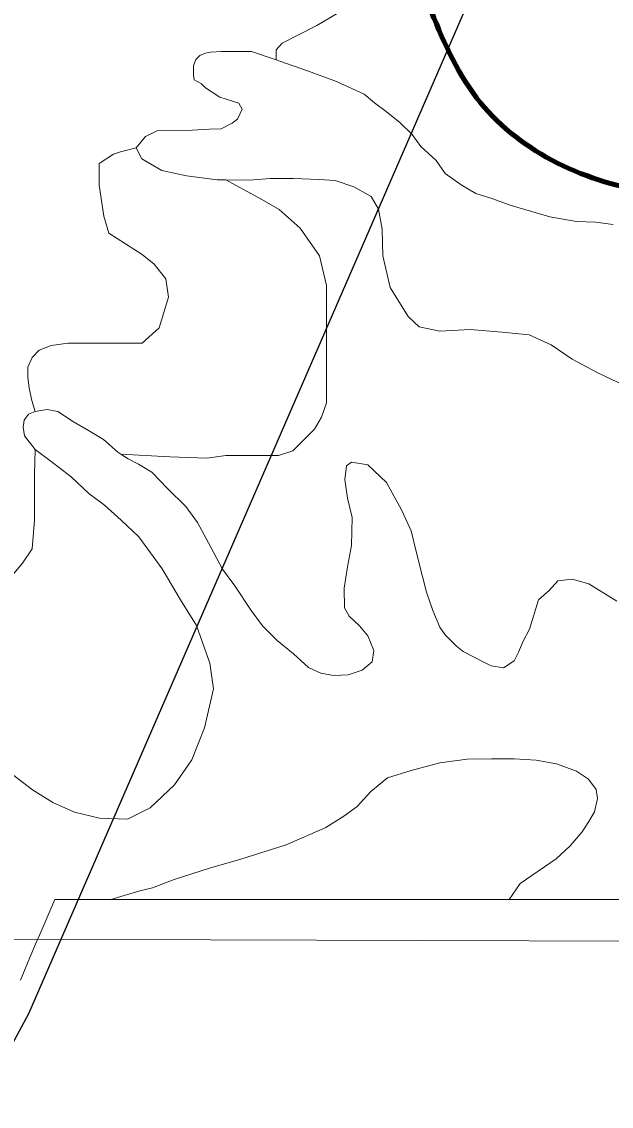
# Model space of a CAD drawing. Extents: x 553962 to 842807, y 8883888 to 9032388.
# Drawn here: x 688029 to 689843, y 8948911 to 8952246 of the extents above; entities that cross this region are included whole.
import ezdxf

# ---------------------------------------------------------------- set-up
doc = ezdxf.new("R2010")
doc.units = 0
doc.header["$LTSCALE"] = 160
for name, color, linetype, lineweight in [('15', 7, 'Continuous', 25), ('2', 7, 'Continuous', 13), ('27', 7, 'Continuous', 90), ('4', 7, 'Continuous', 13)]:
    doc.layers.add(name, color=color, linetype=linetype, lineweight=lineweight)

msp = doc.modelspace()

# ---------------------------------------------------------------- linework, layer by layer
at = {"layer": '15'}
msp.add_lwpolyline([(686961.1, 8947176.1), (688051.1, 8949196.4), (690022.8, 8953729), (690920.6, 8955829.2)], dxfattribs=at)
at = {"layer": '2'}
msp.add_line((565315.3, 8949866.8), (791497.7, 8949052.2), dxfattribs=at)
at = {"layer": '27'}
for points in [[(637260.6, 8972975.8), (641524.5, 8971056.2), (652526.1, 8965412.7), (653164.3, 8965062.8), (670790.5, 8953770.1), (686194, 8943929.9), (696283.3, 8937647.1)], [(694874, 8947402.7), (694491.4, 8947729), (693981.6, 8948105.1), (692654.2, 8949437.3), (691811.8, 8950292), (691552.9, 8951277.6), (691093.4, 8951755.3), (689976, 8951721.8), (689441.2, 8951996.3), (689158.9, 8952576.6), (688699.5, 8953029), (687605.5, 8953400.8), (685873.4, 8954400.8), (684752.3, 8955101.5), (681638, 8958243.7), (680641.1, 8959527.7), (679425.4, 8960995.9)]]:
    msp.add_spline(points, degree=3, dxfattribs=at)
at = {"layer": '4'}
for points in [[(688037.2, 8950972), (688033.1, 8950998.8), (688036.4, 8951020.3), (688049.7, 8951038.8), (688070.3, 8951047), (688060.4, 8951081.1), (688052.1, 8951118.8), (688047.9, 8951152.2), (688047.9, 8951183.6), (688061.1, 8951213.5), (688083.2, 8951235.6), (688120, 8951250.3), (688171.6, 8951257.6), (688230.4, 8951257.6), (688252.5, 8951257.6), (688318.8, 8951257.6), (688399.7, 8951257.6), (688451.7, 8951304.8), (688481, 8951398.8), (688472.6, 8951455.3), (688436.5, 8951500.3), (688399.7, 8951529.7), (688296.7, 8951595.9), (688282, 8951647.4), (688267.2, 8951743), (688267.2, 8951787.1), (688267.2, 8951809.2), (688311.4, 8951838.6), (688333.5, 8951845.9), (688381.7, 8951858.1), (688409.6, 8951892.7), (688445.8, 8951910.4), (688553.6, 8951911.7), (688607, 8951914.9), (688642.6, 8951916.2), (688676.2, 8951934), (688693.1, 8951946.1), (688707, 8951977.2), (688696.9, 8951994.9), (688638.4, 8952014), (688594.6, 8952042.4), (688582.1, 8952054.9), (688559.7, 8952067.3), (688557.2, 8952082.2), (688557.2, 8952092.2), (688557.2, 8952109.6), (688564.7, 8952129.5), (688577.1, 8952141.9), (688594.6, 8952149.4), (688609.5, 8952151.8), (688644.3, 8952154.3), (688671.7, 8952154.3), (688719, 8952154.3), (688736.5, 8952154.3), (688811.9, 8952128.5), (688812, 8952129.9), (688812.2, 8952158.8), (688830.7, 8952179.8), (688878.6, 8952204.7), (688936.7, 8952234.4), (689005.3, 8952273.8)], [(689005.3, 8952273.8), (688936.7, 8952234.4), (688878.6, 8952204.7), (688830.7, 8952179.8), (688812.2, 8952158.8), (688812, 8952128.5), (688823.6, 8952124.5), (688908.2, 8952094.7), (688997.8, 8952062.3), (689082.7, 8952022.5), (689114.8, 8951996), (689150.6, 8951969.3), (689192.6, 8951936.1), (689230.6, 8951899.3), (689257.2, 8951861.5), (689303.9, 8951819.3), (689331.7, 8951779), (689381.2, 8951744.3), (689426, 8951717.3), (689476.1, 8951701.6), (689535, 8951680.5), (689654.3, 8951645.8), (689736.3, 8951631.5), (689794.6, 8951629.5), (689848.9, 8951622.5)], [(689848.9, 8951622.5), (689794.6, 8951629.5), (689736.3, 8951631.5), (689654.3, 8951645.8), (689535, 8951680.5), (689476.1, 8951701.6), (689426, 8951717.3), (689381.2, 8951744.3), (689331.7, 8951779), (689303.9, 8951819.3), (689257.2, 8951861.5), (689230.6, 8951899.3), (689192.6, 8951936.1), (689150.6, 8951969.3), (689114.8, 8951996), (689082.7, 8952022.5), (688997.8, 8952062.3), (688908.2, 8952094.7), (688823.6, 8952124.5), (688811.9, 8952128.5), (688736.5, 8952154.3), (688719, 8952154.3), (688671.7, 8952154.3), (688644.3, 8952154.3), (688609.5, 8952151.8), (688594.6, 8952149.4), (688577.1, 8952141.9), (688564.7, 8952129.5), (688557.2, 8952109.6), (688557.2, 8952092.2), (688557.2, 8952082.2), (688559.7, 8952067.3), (688582.1, 8952054.9), (688594.6, 8952042.4), (688638.4, 8952014), (688696.9, 8951994.9), (688707, 8951977.2), (688693.1, 8951946.1), (688676.2, 8951934), (688642.6, 8951916.2), (688607, 8951914.9), (688553.6, 8951911.7), (688445.8, 8951910.4), (688409.6, 8951892.7), (688381.7, 8951858.1), (688398.3, 8951824.5), (688460.5, 8951788.1), (688536, 8951771.5), (688630.7, 8951759.3), (688657.5, 8951759), (688729.6, 8951758.3), (688793.3, 8951763.7), (688865.6, 8951763.7), (688944.1, 8951760.9), (688993.5, 8951757.9), (689051.2, 8951738.1), (689104.7, 8951708.3), (689127.4, 8951669.5), (689137.9, 8951608.2), (689140.1, 8951525.7), (689163.3, 8951428.4), (689218.5, 8951339)], [(689886, 8951126.4), (689797.3, 8951167.6), (689722.7, 8951208.3), (689658.2, 8951252.4), (689590.8, 8951282.7), (689506.1, 8951290.8), (689408.7, 8951299.3), (689315.9, 8951293.7), (689251.7, 8951307.3), (689218.5, 8951339), (689163.3, 8951428.4), (689140.1, 8951525.7), (689137.9, 8951608.2), (689127.4, 8951669.5), (689104.7, 8951708.3), (689051.2, 8951738.1), (688993.5, 8951757.9), (688944.1, 8951760.9), (688865.6, 8951763.7), (688793.3, 8951763.7), (688729.6, 8951758.3), (688657.5, 8951759), (688767.8, 8951698.8), (688821.2, 8951668.2), (688885.5, 8951610.6), (688944.9, 8951525.4), (688966.5, 8951434.1), (688966.5, 8951301.7), (688966.5, 8951213.5), (688966.5, 8951162), (688966.5, 8951073.8), (688951.8, 8951029.7), (688929.7, 8950992.9), (688892.9, 8950956.1), (688863.4, 8950926.7), (688819.3, 8950912), (688775.1, 8950912), (688657.3, 8950912), (688600.2, 8950903.5), (688485.1, 8950907.6), (688334, 8950916.4), (688356.9, 8950901.2), (688388.1, 8950884.8), (688429.1, 8950860.6), (688478.1, 8950810.6), (688534.5, 8950755.4), (688569.5, 8950705.9), (688604.1, 8950643.8), (688646.9, 8950562.4), (688684.5, 8950511.6), (688735.1, 8950435), (688770.2, 8950388), (688815.6, 8950343.3), (688864.9, 8950302.2), (688911.6, 8950260), (688949, 8950242.2), (688988.1, 8950235.7), (689033.9, 8950237.9), (689076.2, 8950251.7), (689107.6, 8950277.2), (689112.6, 8950312.6), (689093.9, 8950357.6), (689068.3, 8950387.7), (689036.4, 8950418), (689022.1, 8950443.9), (689021.7, 8950503.5), (689031.6, 8950569.1), (689044, 8950634.7), (689045.8, 8950720.9), (689031.4, 8950781), (689023.3, 8950838.4), (689028.6, 8950880.1), (689044.2, 8950890.9), (689094.6, 8950882.8), (689151.1, 8950828.8), (689197.6, 8950744.7), (689227.1, 8950680.2), (689242.6, 8950616.3), (689262.7, 8950539.4), (689275, 8950492.1), (689294.6, 8950435.6), (689315.6, 8950384.1), (689332.5, 8950360.6), (689366.8, 8950325.2), (689387.8, 8950309.2), (689452.6, 8950275.2), (689473.8, 8950265.6), (689511.6, 8950259.2), (689544.1, 8950280.9), (689557.7, 8950307), (689571.6, 8950340.8), (689591.9, 8950378.1), (689619.2, 8950468.5), (689651.9, 8950496.6), (689678.3, 8950526.1), (689723, 8950532.1), (689774.5, 8950517.6), (689860.1, 8950463.8)], [(689218.5, 8951339), (689251.7, 8951307.3), (689315.9, 8951293.7), (689408.7, 8951299.3), (689506.1, 8951290.8), (689590.8, 8951282.7), (689658.2, 8951252.4), (689722.7, 8951208.3), (689797.3, 8951167.6), (689886, 8951126.4)], [(688478.1, 8950810.6), (688429.1, 8950860.6), (688388.1, 8950884.8), (688356.9, 8950901.2), (688334, 8950916.4), (688324.7, 8950922.6), (688280.4, 8950961), (688234.4, 8950989.2), (688188.4, 8951014.9), (688140.1, 8951047.1), (688107.3, 8951053.3), (688070.3, 8951047), (688049.7, 8951038.8), (688036.4, 8951020.3), (688033.1, 8950998.8), (688037.2, 8950972), (688070, 8950930.3), (688128.1, 8950887.7), (688181.2, 8950846.5), (688235.2, 8950795.1), (688283.4, 8950759.1), (688335.1, 8950712.9), (688389.1, 8950661.5), (688461.8, 8950563.8), (688518, 8950468), (688567.2, 8950388.8), (688607.6, 8950273.2), (688618.8, 8950194.2), (688591.7, 8950074.6), (688552.7, 8949975.8), (688499.3, 8949899), (688424.5, 8949828.1), (688354.7, 8949793.7), (688268.6, 8949796.8), (688191.8, 8949814.7), (688124.4, 8949845), (688062.3, 8949883.9), (688000.5, 8949930.5)], [(687994.9, 8950537), (688031.7, 8950581.1), (688061.1, 8950625.2), (688068.5, 8950713.5), (688068.5, 8950801.7), (688068.5, 8950853.2), (688070, 8950930.3), (688037.2, 8950972)], [(688000.5, 8949930.5), (688062.3, 8949883.9), (688124.4, 8949845), (688191.8, 8949814.7), (688268.6, 8949796.8), (688354.7, 8949793.7), (688424.5, 8949828.1), (688499.3, 8949899), (688552.7, 8949975.8), (688591.7, 8950074.6), (688618.8, 8950194.2), (688607.6, 8950273.2), (688567.2, 8950388.8), (688518, 8950468), (688461.8, 8950563.8), (688389.1, 8950661.5), (688335.1, 8950712.9), (688283.4, 8950759.1), (688235.2, 8950795.1), (688181.2, 8950846.5), (688128.1, 8950887.7), (688070, 8950930.3), (688068.5, 8950853.2), (688068.5, 8950801.7), (688068.5, 8950713.5), (688061.1, 8950625.2), (688031.7, 8950581.1), (687994.9, 8950537)], [(689860.1, 8950463.8), (689774.5, 8950517.6), (689723, 8950532.1), (689678.3, 8950526.1), (689651.9, 8950496.6), (689619.2, 8950468.5), (689591.9, 8950378.1), (689571.6, 8950340.8), (689557.7, 8950307), (689544.1, 8950280.9), (689511.6, 8950259.2), (689473.8, 8950265.6), (689452.6, 8950275.2), (689387.8, 8950309.2), (689366.8, 8950325.2), (689332.5, 8950360.6), (689315.6, 8950384.1), (689294.6, 8950435.6), (689275, 8950492.1), (689262.7, 8950539.4), (689242.6, 8950616.3), (689227.1, 8950680.2), (689197.6, 8950744.7), (689151.1, 8950828.8), (689094.6, 8950882.8), (689044.2, 8950890.9), (689028.6, 8950880.1), (689023.3, 8950838.4), (689031.4, 8950781), (689045.8, 8950720.9), (689044, 8950634.7), (689031.6, 8950569.1), (689021.7, 8950503.5), (689022.1, 8950443.9), (689036.4, 8950418), (689068.3, 8950387.7), (689093.9, 8950357.6), (689112.6, 8950312.6), (689107.6, 8950277.2), (689076.2, 8950251.7), (689033.9, 8950237.9), (688988.1, 8950235.7), (688949, 8950242.2), (688911.6, 8950260), (688864.9, 8950302.2), (688815.6, 8950343.3), (688770.2, 8950388), (688735.1, 8950435), (688684.5, 8950511.6), (688646.9, 8950562.4), (688604.1, 8950643.8), (688569.5, 8950705.9), (688534.5, 8950755.4), (688478.1, 8950810.6)], [(688024.9, 8949298.9), (688054.4, 8949368.1), (688071.8, 8949408.9), (688087.7, 8949445.9), (688109.2, 8949496.3), (688130.8, 8949547), (688155.7, 8949547), (688186.9, 8949547), (688237.2, 8949547), (688303, 8949547), (688392.6, 8949572.9), (688431.1, 8949583), (688497.9, 8949608.5), (688607, 8949642.8), (688703.1, 8949671.1), (688842.9, 8949714.4), (688965.3, 8949768.4), (689019.8, 8949803.3), (689061.5, 8949832.3), (689103.7, 8949879), (689154.6, 8949920.3), (689227.7, 8949943.1), (689316.1, 8949966.7), (689400.2, 8949977.7), (689475.1, 8949978.8), (689544.9, 8949978.9), (689612, 8949975.3), (689675, 8949964.2), (689736.4, 8949941.7), (689773.6, 8949916.3), (689796.6, 8949885.1), (689800.7, 8949857), (689791.6, 8949816.7), (689774.1, 8949786.9), (689753.9, 8949754.6), (689716.9, 8949711.5), (689673.6, 8949671.2), (689563.2, 8949595.6), (689529.1, 8949547), (691667.5, 8949547)]]:
    msp.add_lwpolyline(points, dxfattribs=at)
for points in [[(688966.5, 8951301.7), (688966.5, 8951434.1), (688944.9, 8951525.4), (688885.5, 8951610.6), (688821.2, 8951668.2), (688767.8, 8951698.8), (688657.5, 8951759), (688630.7, 8951759.3), (688536, 8951771.5), (688460.5, 8951788.1), (688398.3, 8951824.5), (688381.7, 8951858.1), (688333.5, 8951845.9), (688311.4, 8951838.6), (688267.2, 8951809.2), (688267.2, 8951787.1), (688267.2, 8951743), (688282, 8951647.4), (688296.7, 8951595.9), (688399.7, 8951529.7), (688436.5, 8951500.3), (688472.6, 8951455.3), (688481, 8951398.8), (688451.7, 8951304.8), (688399.7, 8951257.6), (688318.8, 8951257.6), (688252.5, 8951257.6), (688230.4, 8951257.6), (688171.6, 8951257.6), (688120, 8951250.3), (688083.2, 8951235.6), (688061.1, 8951213.5), (688047.9, 8951183.6), (688047.9, 8951152.2), (688052.1, 8951118.8), (688060.4, 8951081.1), (688070.3, 8951047), (688107.3, 8951053.3), (688140.1, 8951047.1), (688188.4, 8951014.9), (688234.4, 8950989.2), (688280.4, 8950961), (688324.7, 8950922.6), (688334, 8950916.4), (688485.1, 8950907.6), (688600.2, 8950903.5), (688657.3, 8950912), (688775.1, 8950912), (688819.3, 8950912), (688863.4, 8950926.7), (688892.9, 8950956.1), (688929.7, 8950992.9), (688951.8, 8951029.7), (688966.5, 8951073.8), (688966.5, 8951162), (688966.5, 8951213.5)], [(689673.6, 8949671.2), (689716.9, 8949711.5), (689753.9, 8949754.6), (689774.1, 8949786.9), (689791.6, 8949816.7), (689800.7, 8949857), (689796.6, 8949885.1), (689773.6, 8949916.3), (689736.4, 8949941.7), (689675, 8949964.2), (689612, 8949975.3), (689544.9, 8949978.9), (689475.1, 8949978.8), (689400.2, 8949977.7), (689316.1, 8949966.7), (689227.7, 8949943.1), (689154.6, 8949920.3), (689103.7, 8949879), (689061.5, 8949832.3), (689019.8, 8949803.3), (688965.3, 8949768.4), (688842.9, 8949714.4), (688703.1, 8949671.1), (688607, 8949642.8), (688497.9, 8949608.5), (688431.1, 8949583), (688392.6, 8949572.9), (688303, 8949547), (689529.1, 8949547), (689563.2, 8949595.6)]]:
    msp.add_lwpolyline(points, close=True, dxfattribs=at)

doc.saveas('drawing.dxf')
